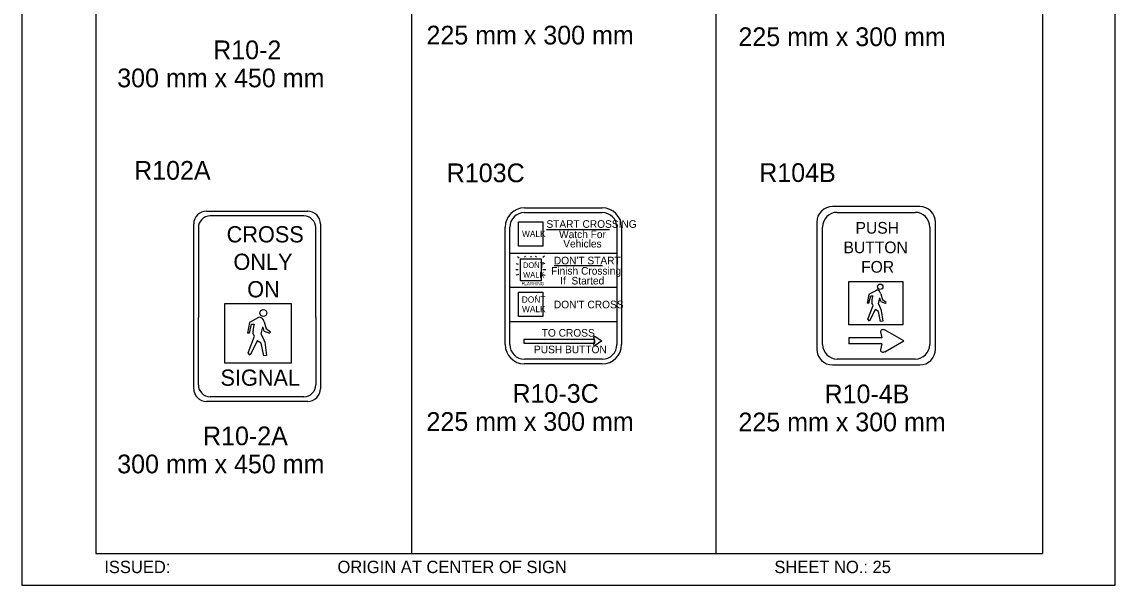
# Model space of a CAD drawing. Extents: x -12 to 6962, y -3756 to 679.
# Drawn here: x -11.9 to 163.4, y -696.1 to -605.8 of the extents above; entities that cross this region are included whole.
import ezdxf

# ---------------------------------------------------------------- set-up
doc = ezdxf.new("R2010")
doc.units = 0
for name, color, linetype in [('Level 1', 7, 'Continuous'), ('Level 2', 7, 'Continuous'), ('Level 3', 7, 'Continuous'), ('Level 63', 7, 'Continuous')]:
    doc.layers.add(name, color=color, linetype=linetype)

msp = doc.modelspace()

# ---------------------------------------------------------------- linework, layer by layer
at = {"layer": 'Level 1'}
for p, q in [((0, -491.06), (0, -691.06)), ((50.58, -491.06), (50.58, -691.06)), ((99.37, -491.06), (99.37, -691.06)), ((151.75, -491.06), (151.75, -691.06)), ((33.35, -636.94), (18.3, -636.94)), ((68.7, -636.4), (81.17, -636.4)), ((118.84, -636.37), (131.31, -636.37)), ((16.42, -638.82), (16.42, -653.21)), ((35.23, -653.21), (35.23, -638.82)), ((66.35, -657.56), (66.35, -638.75)), ((83.52, -638.75), (83.52, -657.56)), ((116.49, -657.53), (116.49, -638.72)), ((133.66, -638.72), (133.66, -657.53)), ((83.52, -642.97), (66.35, -642.97)), ((67.34, -644.55), (67.71, -644.7)), ((67.59, -643.43), (67.82, -643.67)), ((68.85, -643.57), (68.77, -643.37)), ((69.69, -643.37), (69.69, -643.57)), ((70.58, -643.37), (70.48, -643.57)), ((71.95, -644.55), (71.61, -644.7)), ((71.88, -643.37), (71.62, -643.62)), ((67.3, -645.53), (67.71, -645.53)), ((67.79, -646.31), (67.34, -646.46)), ((71.57, -646.31), (72.02, -646.46)), ((71.65, -645.53), (72.1, -645.53)), ((83.52, -648.43), (66.35, -648.43)), ((74.93, -648.16), (74.93, -648.16)), ((125.08, -648.13), (125.08, -648.13)), ((125.44, -651.03), (125.67, -650.09)), ((125.85, -650.64), (125.68, -650.13)), ((125.82, -649.45), (126.09, -650.38)), ((25.83, -651.42), (25.83, -651.42)), ((124.57, -651.3), (124.36, -650.93)), ((16.42, -664.03), (16.42, -653.21)), ((35.23, -653.21), (35.23, -664.03)), ((26.49, -655.87), (26.76, -654.71)), ((26.98, -655.39), (26.78, -654.76)), ((26.95, -653.92), (27.29, -655.06)), ((83.52, -653.89), (66.35, -653.89)), ((129.49, -656.96), (126.51, -655.24)), ((25.41, -656.2), (25.15, -655.74)), ((76.19, -656.93), (76.19, -656.93)), ((79.9, -656.96), (79.79, -656.36)), ((79.79, -657.56), (79.9, -656.96)), ((80.05, -656.25), (81.1, -656.96)), ((81.1, -656.96), (80.05, -657.71)), ((120.71, -656.46), (120.71, -657.46)), ((126, -656.46), (120.71, -656.46)), ((125.78, -655.53), (126, -656.46)), ((126.48, -658.7), (129.49, -656.96)), ((125.98, -657.46), (120.71, -657.46)), ((125.98, -657.46), (125.76, -658.39)), ((81.17, -659.91), (68.7, -659.91)), ((131.31, -659.88), (118.84, -659.88)), ((33.35, -665.91), (18.3, -665.91)), ((0, -691.06), (151.75, -691.06))]:
    msp.add_line(p, q, dxfattribs=at)
for points in [[(67.76, -637.87), (71.66, -637.87), (71.66, -641.81), (67.76, -641.81)], [(67.98, -647.28), (71.41, -647.28), (71.41, -643.89), (67.98, -643.89)], [(67.76, -649.14), (71.66, -649.14), (71.66, -653.07), (67.76, -653.07)], [(68.62, -657.31), (79.98, -657.31), (79.98, -656.72), (68.62, -656.72)]]:
    msp.add_lwpolyline(points, close=True, dxfattribs=at)
for points in [[(124.38, -649.25), (123.9, -649.54), (123.65, -650.9)], [(123.91, -650.94), (124.2, -649.76), (124.53, -649.74), (124.44, -650.09), (124.4, -650.4), (124.37, -650.79), (124.36, -650.93)], [(125.82, -649.45), (125.73, -649.2), (125.6, -648.99), (125.36, -648.86), (125.18, -648.85), (125.02, -648.93), (124.71, -649.1), (124.38, -649.25)], [(123.91, -650.94), (123.65, -650.9)], [(125.44, -651.03), (125.78, -651.8), (125.9, -652.09), (126.15, -653.81), (125.79, -653.88), (125.44, -652.24), (124.92, -651.92), (124.01, -653.8), (123.73, -653.47), (124.57, -651.3)], [(125.85, -650.64), (126.53, -650.94), (126.66, -650.81), (126.09, -650.38)], [(25.18, -653.68), (24.59, -654.03), (24.28, -655.71)], [(26.95, -653.92), (26.84, -653.62), (26.68, -653.36), (26.39, -653.2), (26.16, -653.18), (25.97, -653.28), (25.59, -653.49), (25.18, -653.68)], [(24.61, -655.75), (24.96, -654.31), (25.36, -654.28), (25.25, -654.71), (25.2, -655.1), (25.17, -655.58), (25.15, -655.74)], [(26.98, -655.39), (27.82, -655.75), (27.98, -655.59), (27.29, -655.06)], [(24.61, -655.75), (24.28, -655.71)], [(26.49, -655.87), (26.9, -656.82), (27.05, -657.17), (27.35, -659.29), (26.92, -659.37), (26.49, -657.36), (25.84, -656.96), (24.72, -659.27), (24.38, -658.87), (25.41, -656.2)]]:
    msp.add_lwpolyline(points, dxfattribs=at)
for centre, radius in [((125.72, -648.3), 0.438), ((26.83, -652.5), 0.539)]:
    msp.add_circle(centre, radius, dxfattribs=at)
for centre, radius, start, end in [((18.3, -638.82), 1.88, 90, 180), ((33.35, -638.82), 1.88, 0, 90), ((68.7, -638.75), 2.35, 90, 180), ((81.17, -638.75), 2.35, 0, 90), ((118.84, -638.72), 2.35, 90, 180), ((131.31, -638.72), 2.35, 0, 90), ((68.7, -657.56), 2.35, 180, 270), ((81.17, -657.56), 2.35, 270, 0), ((118.84, -657.53), 2.35, 180, 270), ((131.31, -657.53), 2.35, 270, 0), ((18.3, -664.03), 1.88, 180, 270), ((33.35, -664.03), 1.88, 270, 0)]:
    msp.add_arc(centre, radius, start, end, dxfattribs=at)
for centre, major_axis, ratio, start_param, end_param in [((126.22, -655.49), (-0.444, 0), 0.7337, 4.011799, 6.466875), ((79.95, -656.4), (-0.155, 0), 0.874034, 4.011799, 6.466875), ((79.95, -656.4), (-0.155, 0), 0.874034, 4.011799, 6.466875), ((79.95, -656.4), (-0.155, 0), 0.874034, 4.011799, 6.466875), ((79.94, -657.62), (-0.155, 0), 0.874034, 6.078068, 8.589712), ((126.2, -658.45), (-0.444, 0), 0.7337, 6.078068, 8.589712)]:
    msp.add_ellipse(centre, major_axis=major_axis, ratio=ratio, start_param=start_param, end_param=end_param, dxfattribs=at)
at = {"layer": 'Level 3'}
for p, q in [((17.7, -636.18), (33.95, -636.18)), ((68.7, -635.65), (81.17, -635.65)), ((132.06, -635.43), (118.09, -635.43)), ((15.67, -653.21), (15.67, -638.22)), ((35.98, -638.22), (35.98, -653.21)), ((65.6, -657.56), (65.6, -638.75)), ((72.21, -639.1), (82.34, -639.1)), ((84.27, -638.75), (84.27, -657.56)), ((115.55, -637.97), (115.55, -658.29)), ((134.6, -658.29), (134.6, -637.97)), ((73.47, -644.89), (81.2, -644.89)), ((120.71, -647.45), (129.35, -647.45)), ((120.71, -654.42), (120.71, -647.45)), ((129.35, -647.45), (129.35, -654.42)), ((15.67, -664.63), (15.67, -653.21)), ((35.98, -653.21), (35.98, -664.63)), ((129.35, -654.42), (120.71, -654.42)), ((81.17, -660.66), (68.7, -660.66)), ((118.09, -660.83), (132.06, -660.83)), ((33.95, -666.66), (17.7, -666.66))]:
    msp.add_line(p, q, dxfattribs=at)
msp.add_lwpolyline([(20.66, -650.99), (31.29, -650.99), (31.29, -660.54), (20.66, -660.54)], close=True, dxfattribs=at)
for centre, radius, start, end in [((17.7, -638.22), 2.03, 90, 180), ((33.95, -638.22), 2.03, 0, 90), ((68.7, -638.75), 3.1, 90, 180), ((81.17, -638.75), 3.1, 0, 90), ((118.09, -637.97), 2.54, 90, 180), ((132.06, -637.97), 2.54, 0, 90), ((68.7, -657.56), 3.1, 180, 270), ((81.17, -657.56), 3.1, 270, 0), ((118.09, -658.29), 2.54, 180, 270), ((132.06, -658.29), 2.54, 270, 0), ((17.7, -664.63), 2.03, 180, 270), ((33.95, -664.63), 2.03, 270, 0)]:
    msp.add_arc(centre, radius, start, end, dxfattribs=at)
at = {"layer": 'Level 63'}
msp.add_lwpolyline([(-11.88, -696.11), (163.38, -696.11), (163.38, -483.01), (-11.88, -483.01)], close=True, dxfattribs=at)

# ---------------------------------------------------------------- texts
at = {"layer": 'Level 1'}
for s, height, p in [('START CROSSING', 1.2172, (72.21, -638.85)), ('PUSH', 1.875, (121.77, -639.79)), ('CROSS', 2.6, (20.95, -641.19)), ('WALK', 1, (68.3, -640.31)), ('Watch For', 1.218, (74.24, -640.5)), ('Vehicles', 1.218, (74.91, -642)), ('BUTTON', 1.875, (119.84, -642.92)), ('ONLY', 2.6, (22.04, -645.59)), ('DONT', 0.9, (68.45, -645.29)), ("'", 0.9, (70.44, -645.07)), ("DON'T START", 1.2182, (73.41, -644.7)), ('FOR', 1.875, (122.66, -646.04)), ('WALK', 0.9, (68.48, -646.82)), ('Finish Crossing', 1.2182, (72.96, -646.35)), ('If  Started', 1.2182, (74.42, -647.93)), ('ON', 2.6, (24.25, -649.99)), ('FLASHING', 0.522, (68.24, -648.04)), ('DONT', 1, (68.26, -650.84)), ("'", 0.9, (70.55, -650.5)), ('WALK', 1, (68.3, -652.37)), ("DON'T CROSS", 1.2182, (73.41, -651.75)), ('TO CROSS', 1.218, (71.46, -656.29)), ('PUSH BUTTON', 1.2182, (70.22, -658.95)), ('SIGNAL', 2.6, (19.96, -664.16))]:
    msp.add_text(s, height=height, dxfattribs=at).set_placement(p)
at = {"layer": 'Level 2'}
for s, p in [('225 mm x 300 mm', (52.99, -609.47)), ('225 mm x 300 mm', (103, -609.73)), ('R10-2', (18.79, -611.83)), ('300 mm x 450 mm', (3.41, -616.33)), ('R102A', (6.12, -631.14)), ('R103C', (56.24, -631.54)), ('R104B', (106.33, -631.5)), ('R10-3C', (66.78, -666.89)), ('R10-4B', (116.8, -666.96)), ('225 mm x 300 mm', (52.99, -671.39)), ('225 mm x 300 mm', (103, -671.46)), ('R10-2A', (17.16, -673.69)), ('300 mm x 450 mm', (3.41, -678.19))]:
    msp.add_text(s, height=3, dxfattribs=at).set_placement(p)
at = {"layer": 'Level 3'}
for s, height, p in [('ISSUED:', 1.98, (1.34, -694.18)), ('ORIGIN AT CENTER OF SIGN', 1.9795, (38.72, -694.18)), ('SHEET NO.: 25', 1.9795, (108.76, -694.18))]:
    msp.add_text(s, height=height, dxfattribs=at).set_placement(p)

doc.saveas('drawing.dxf')
